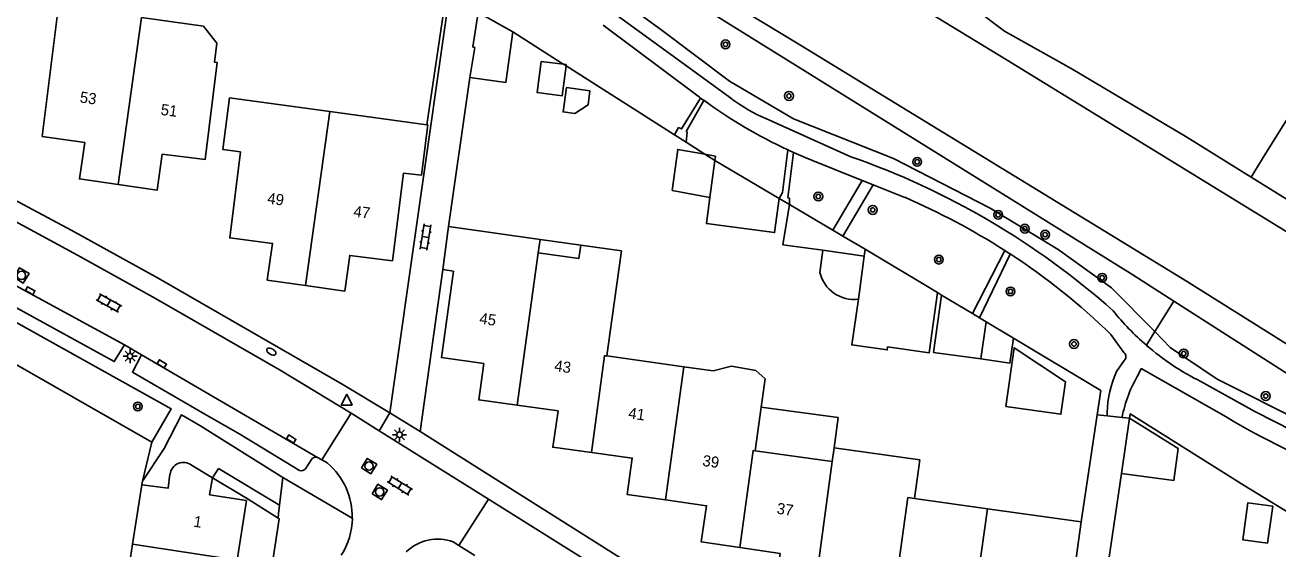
# Model space of a CAD drawing. Extents: x 128000 to 131008, y 398996 to 402500.
# Drawn here: x 128350.2 to 128462.9, y 400300.6 to 400347.8 of the extents above; entities that cross this region are included whole.
import ezdxf

# ---------------------------------------------------------------- set-up
doc = ezdxf.new("R2010")
doc.units = 0
for name, color, linetype in [('gg-afsc-erfafscheiding', 7, 'Continuous'), ('gg-afsc-hekwerk', 7, 'Continuous'), ('gg-afsc-muur', 7, 'Continuous'), ('gg-anno-huisnummerreeks BGT', 7, 'Continuous'), ('gg-bbg-bijgebouw', 7, 'Continuous'), ('gg-bbg-gedigitaliseerde bebouwing', 7, 'Continuous'), ('gg-bbg-gedigitaliseerde bijgebouw', 7, 'Continuous'), ('gg-bbg-hoofdgebouw', 7, 'Continuous'), ('gg-bbg-luifel en loopbrug', 7, 'Continuous'), ('gg-bbg-tussenscheiding', 7, 'Continuous'), ('gg-knt-BGT kruinlijn', 7, 'Continuous'), ('gg-knt-verharding', 7, 'Continuous'), ('gg-knt-verharding nz', 7, 'Continuous'), ('gg-kntw-beschoeiing', 7, 'Continuous'), ('gg-kntw-bovenkant insteek waterloop', 7, 'Continuous'), ('gt-grn-groengrens', 7, 'Continuous'), ('gt-grn-weggrens', 7, 'Continuous'), ('gt-symb-boom', 7, 'Continuous'), ('gt-symb-brandkraan', 7, 'Continuous'), ('gt-symb-klinker verharding', 7, 'Continuous'), ('gt-symb-kolk', 7, 'Continuous'), ('gt-symb-lichtmast', 7, 'Continuous'), ('gt-symb-rioolschacht', 7, 'Continuous'), ('gt-symb-waterafsluiter', 7, 'Continuous')]:
    doc.layers.add(name, color=color, linetype=linetype)

# ---------------------------------------------------------------- blocks, each defined once
blk = doc.blocks.new('gt0-BOOM')
at = {"layer": 'gt-symb-boom'}
for radius in [0.4, 0.2]:
    blk.add_circle((0, 0), radius, dxfattribs=at)
blk = doc.blocks.new('gt0-RS')
at = {"layer": 'gt-symb-rioolschacht'}
blk.add_lwpolyline([(-0.5, -0.5), (0.5, -0.5), (0.5, 0.5), (-0.5, 0.5)], close=True, dxfattribs=at)
blk.add_circle((0, 0), 0.375, dxfattribs=at)
blk = doc.blocks.new('gt0-KL1')
at = {"layer": 'gt-symb-klinker verharding'}
for p, q in [((-1.15, 0.3), (1.15, 0.3)), ((-1, -0.3), (-1, 0.3)), ((-0.5, 0.3), (-0.5, 0.45)), ((0, -0.3), (0, 0.3)), ((0.5, 0.3), (0.5, 0.45)), ((1, -0.3), (1, 0.3)), ((-1.15, -0.3), (1.15, -0.3)), ((-0.5, -0.45), (-0.5, -0.3)), ((0.5, -0.45), (0.5, -0.3))]:
    blk.add_line(p, q, dxfattribs=at)
blk = doc.blocks.new('gt0-LMAST')
at = {"layer": 'gt-symb-lichtmast'}
for p, q in [((-0.18, 0.17), (-0.45, 0.44)), ((-0.01, 0.25), (-0.01, 0.62)), ((0.17, 0.17), (0.44, 0.44)), ((-0.26, 0), (-0.63, 0)), ((-0.18, -0.18), (-0.45, -0.45)), ((-0.01, -0.25), (-0.01, -0.63)), ((0.44, -0.45), (0.17, -0.18)), ((0.24, 0), (0.62, 0))]:
    blk.add_line(p, q, dxfattribs=at)
blk.add_circle((-0.01, 0), 0.25, dxfattribs=at)
blk = doc.blocks.new('gt0-WAFSL')
at = {"layer": 'gt-symb-waterafsluiter'}
for p, q in [((-0.5, -0.33), (0, 0.67)), ((0, 0.67), (0.5, -0.33)), ((0.5, -0.33), (-0.5, -0.33))]:
    blk.add_line(p, q, dxfattribs=at)
blk = doc.blocks.new('gt0-KOLK')
at = {"layer": 'gt-symb-kolk'}
blk.add_lwpolyline([(0, 0), (0.38, 0), (0.38, 0.4), (-0.38, 0.4), (-0.38, 0), (0, 0)], dxfattribs=at)
blk = doc.blocks.new('gt0-BR')
at = {"layer": 'gt-symb-brandkraan'}
for centre, radius, start, end in [((-0.24, 0), 0.206, 107.5669, 252.4331), ((0.6, -2.66), 3, 106.892, 107.5669), ((0, -0.69), 0.938, 73.108, 106.892), ((-0.6, -2.66), 3, 72.4331, 73.108), ((0.24, 0), 0.206, 287.567, 72.4331), ((0.6, 2.66), 3, 252.4331, 253.108), ((0, 0.69), 0.938, 253.108, 286.8921), ((-0.6, 2.66), 3, 286.8921, 287.567)]:
    blk.add_arc(centre, radius, start, end, dxfattribs=at)

msp = doc.modelspace()

# ---------------------------------------------------------------- linework, layer by layer
at = {"layer": 'gg-afsc-erfafscheiding'}
for p, q in [((128387.91, 400349.52), (128386.32, 400338.82)), ((128398.61, 400344.26), (128398.5, 400344.33)), ((128398.84, 400344.11), (128398.61, 400344.26)), ((128408.59, 400337.91), (128398.84, 400344.11)), ((128409.64, 400337.24), (128408.59, 400337.91)), ((128411.33, 400336.17), (128409.64, 400337.24)), ((128412.23, 400335.59), (128411.33, 400336.17)), ((128418.01, 400332.18), (128418.94, 400331.63)), ((128432.28, 400323.7), (128432.64, 400323.48)), ((128446.64, 400312.7), (128445.21, 400303.06)), ((128459.88, 400306.33), (128468.86, 400300.85))]:
    msp.add_line(p, q, dxfattribs=at)
msp.add_lwpolyline([(128439.11, 400319.6), (128446.97, 400314.88), (128446.64, 400312.7)], dxfattribs=at)
at = {"layer": 'gg-afsc-hekwerk'}
msp.add_line((128446.37, 400290.62), (128448.83, 400307.43), dxfattribs=at)
msp.add_lwpolyline([(128459.88, 400306.33), (128449.61, 400312.79), (128449.55, 400312.39)], dxfattribs=at)
at = {"layer": 'gg-afsc-muur'}
for p, q in [((128398.5, 400344.33), (128394.06, 400347.18)), ((128388.26, 400329.65), (128390.19, 400343.08)), ((128347.39, 400318.35), (128361.55, 400310.25)), ((128361.55, 400310.25), (128360.72, 400306.72)), ((128360.72, 400306.72), (128360.65, 400306.41))]:
    msp.add_line(p, q, dxfattribs=at)
msp.add_lwpolyline([(128372.94, 400303.39), (128373.02, 400303.34), (128372.24, 400298.2)], dxfattribs=at)
at = {"layer": 'gg-bbg-bijgebouw'}
for p, q in [((128390.99, 400348.89), (128394.06, 400347.18)), ((128412.23, 400335.59), (128411.79, 400332.28)), ((128418.01, 400332.18), (128412.23, 400335.59)), ((128418.34, 400328.02), (128418.94, 400331.63)), ((128422.86, 400329.32), (128418.94, 400331.63)), ((128423.75, 400328.8), (128422.86, 400329.32)), ((128425.76, 400327.61), (128423.75, 400328.8))]:
    msp.add_line(p, q, dxfattribs=at)
for points in [[(128390.19, 400343.08), (128390.62, 400345.77), (128390.45, 400345.83), (128390.93, 400348.93), (128390.99, 400348.89)], [(128394.06, 400347.18), (128393.42, 400342.62), (128390.19, 400343.08)], [(128411.79, 400332.28), (128411.47, 400329.92), (128417.61, 400329.11), (128418.01, 400332.18)]]:
    msp.add_lwpolyline(points, dxfattribs=at)
at = {"layer": 'gg-bbg-gedigitaliseerde bebouwing'}
for p, q in [((128396.51, 400328.49), (128388.26, 400329.65)), ((128396.34, 400327.3), (128396.51, 400328.49)), ((128403.83, 400327.46), (128400.17, 400327.98)), ((128402.96, 400321.25), (128403.83, 400327.46)), ((128402.96, 400321.25), (128402.5, 400318)), ((128402.5, 400318), (128409.45, 400317.02)), ((128409.45, 400317.02), (128412.08, 400316.66)), ((128416.41, 400313.4), (128416.77, 400315.95)), ((128416.41, 400313.4), (128415.86, 400309.47)), ((128415.86, 400309.47), (128422.8, 400308.49)), ((128422.97, 400309.74), (128422.8, 400308.49)), ((128422.97, 400309.74), (128430.69, 400308.66)), ((128430.69, 400308.66), (128430.2, 400305.17)), ((128430.2, 400305.17), (128436.76, 400304.25)), ((128436.76, 400304.25), (128445.21, 400303.06))]:
    msp.add_line(p, q, dxfattribs=at)
for points in [[(128360.64, 400348.48), (128366.2, 400347.7), (128367.41, 400346.16), (128367.19, 400344.46), (128367.45, 400344.42)], [(128400.17, 400327.98), (128400, 400326.79), (128396.34, 400327.3)], [(128416.77, 400315.95), (128415.92, 400316.68), (128413.73, 400317.08), (128412.08, 400316.66)]]:
    msp.add_lwpolyline(points, dxfattribs=at)
at = {"layer": 'gg-bbg-gedigitaliseerde bijgebouw'}
for p, q in [((128418.34, 400328.02), (128421.95, 400327.52)), ((128421.95, 400327.52), (128425.68, 400327)), ((128432.28, 400323.7), (128425.76, 400327.61)), ((128425.68, 400327), (128425.15, 400323.1)), ((128436.64, 400321.08), (128436.17, 400317.73)), ((128436.64, 400321.08), (128439.11, 400319.6))]:
    msp.add_line(p, q, dxfattribs=at)
for points in [[(128398.87, 400342.16), (128400.98, 400341.88), (128400.82, 400340.62), (128399.63, 400339.84), (128398.58, 400339.98), (128398.87, 400342.16)], [(128425.15, 400323.1), (128424.55, 400319), (128427.74, 400318.55), (128427.77, 400318.81), (128431.52, 400318.29), (128432.28, 400323.7)], [(128436.17, 400317.73), (128438.79, 400317.36), (128439.11, 400319.6)], [(128462.44, 400304.48), (128461.97, 400301.15), (128459.74, 400301.46), (128460.21, 400304.79), (128462.44, 400304.48)]]:
    msp.add_lwpolyline(points, dxfattribs=at)
at = {"layer": 'gg-bbg-hoofdgebouw'}
for p, q in [((128353.17, 400349.51), (128351.7, 400337.75)), ((128377.59, 400340.01), (128368.54, 400341.25)), ((128386.32, 400338.82), (128377.59, 400340.01)), ((128387.75, 400325.78), (128388.26, 400329.65)), ((128388.71, 400325.65), (128387.75, 400325.78)), ((128367.02, 400307.03), (128365.14, 400308.17)), ((128360.65, 400306.41), (128359.83, 400301.06)), ((128369.24, 400299.61), (128370.07, 400305)), ((128445.21, 400303.06), (128444.5, 400298.01)), ((128359.83, 400301.06), (128359, 400295.68))]:
    msp.add_line(p, q, dxfattribs=at)
for points in [[(128358.52, 400333.45), (128362.05, 400332.94), (128362.5, 400336.16), (128366.35, 400335.68), (128367.45, 400344.42)], [(128368.54, 400341.25), (128367.96, 400336.58), (128369.55, 400336.38)], [(128386.32, 400338.82), (128386.39, 400338.81), (128385.82, 400334.27), (128384.21, 400334.47)], [(128351.7, 400337.75), (128355.53, 400337.23), (128355.05, 400333.94), (128358.52, 400333.45)], [(128369.55, 400336.38), (128368.58, 400328.63), (128372.43, 400328.13), (128371.95, 400324.84), (128375.4, 400324.34)], [(128375.4, 400324.34), (128378.93, 400323.84), (128379.37, 400327.05), (128383.22, 400326.57), (128384.21, 400334.47)], [(128388.71, 400325.65), (128387.62, 400317.86), (128391.44, 400317.32), (128390.98, 400314.05), (128394.45, 400313.57)], [(128394.45, 400313.57), (128398.12, 400313.06), (128397.65, 400309.79), (128401.12, 400309.31)], [(128401.12, 400309.31), (128404.8, 400308.8), (128404.33, 400305.53), (128407.8, 400305.04)], [(128363.19, 400307.35), (128363.02, 400306.09), (128360.65, 400306.41)], [(128370.07, 400305), (128366.76, 400305.5), (128367.02, 400307.03)], [(128407.8, 400305.04), (128411.48, 400304.52), (128411, 400301.26), (128414.47, 400300.75)], [(128414.47, 400300.75), (128418.12, 400300.21), (128417.65, 400297), (128421.15, 400296.48)]]:
    msp.add_lwpolyline(points, dxfattribs=at)
msp.add_arc((128364.41, 400307.19), 1.22, 52.9729, 172.2209, dxfattribs=at)
at = {"layer": 'gg-bbg-luifel en loopbrug'}
for p, q in [((128398.61, 400344.26), (128396.61, 400344.52)), ((128411.33, 400336.17), (128412.28, 400336)), ((128412.23, 400335.59), (128412.28, 400336)), ((128400.17, 400327.98), (128396.51, 400328.49)), ((128421.67, 400325.52), (128421.95, 400327.52)), ((128432.64, 400323.48), (128435.41, 400321.82)), ((128435.41, 400321.82), (128436.06, 400321.43)), ((128436.06, 400321.43), (128436.64, 400321.08)), ((128448.83, 400307.43), (128449.55, 400312.39))]:
    msp.add_line(p, q, dxfattribs=at)
for points in [[(128396.61, 400344.52), (128396.24, 400341.71), (128398.48, 400341.41), (128398.84, 400344.11)], [(128398.84, 400344.11), (128398.85, 400344.23), (128398.61, 400344.26)], [(128411.79, 400332.28), (128408.4, 400332.9), (128408.89, 400336.59), (128411.33, 400336.17)], [(128436.17, 400317.73), (128431.92, 400318.32), (128432.64, 400323.48)], [(128438.42, 400313.45), (128439.16, 400318.74), (128443.78, 400315.67), (128443.37, 400312.75), (128438.42, 400313.45)], [(128422.97, 400309.74), (128423.34, 400312.46), (128416.41, 400313.4)], [(128448.83, 400307.43), (128453.53, 400306.78), (128453.93, 400309.67), (128449.55, 400312.39)]]:
    msp.add_lwpolyline(points, dxfattribs=at)
msp.add_arc((128424.78, 400326.28), 3.2, 193.6745, 276.5345, dxfattribs=at)
at = {"layer": 'gg-bbg-tussenscheiding'}
for p, q in [((128358.52, 400333.45), (128360.64, 400348.48)), ((128375.4, 400324.34), (128377.59, 400340.01)), ((128425.76, 400327.61), (128425.68, 400327)), ((128394.45, 400313.57), (128396.34, 400327.3)), ((128407.8, 400305.04), (128409.45, 400317.02)), ((128421.15, 400296.48), (128422.8, 400308.49)), ((128434.49, 400287.99), (128436.76, 400304.25)), ((128369.24, 400299.61), (128359.83, 400301.06))]:
    msp.add_line(p, q, dxfattribs=at)
for points in [[(128401.12, 400309.31), (128402.31, 400318.02), (128402.5, 400318)], [(128414.47, 400300.75), (128415.69, 400309.49), (128415.86, 400309.47)], [(128427.81, 400292.22), (128429.61, 400305.25), (128430.2, 400305.17)]]:
    msp.add_lwpolyline(points, dxfattribs=at)
at = {"layer": 'gg-knt-BGT kruinlijn'}
for points in [[(128309.86, 400393.17), (128317.86, 400384.54), (128325.06, 400381.23), (128338.6, 400376.86), (128348.42, 400373.25), (128356.45, 400369.77), (128363.6, 400367.25), (128376.97, 400364.01), (128383.26, 400362.07), (128388.51, 400359.94), (128395.19, 400356.27), (128407.36, 400347.4), (128413.54, 400342.74), (128419.3, 400339.34), (128428.32, 400335.78), (128437.01, 400331.31), (128443.12, 400327.6), (128447.93, 400324.15), (128451.83, 400320.19)], [(128451.83, 400320.19), (128453.22, 400318.77), (128457.43, 400315.91), (128472.98, 400308.11), (128481.59, 400303.09), (128494.02, 400294.5), (128506.08, 400287.48), (128524.02, 400277.63), (128533.3, 400271.76), (128545.36, 400262.48), (128554.99, 400256.69), (128562.54, 400253.37), (128566.48, 400252.63), (128569.35, 400253.17), (128568, 400254.85)]]:
    msp.add_lwpolyline(points, dxfattribs=at)
at = {"layer": 'gg-knt-verharding'}
for p, q in [((128413.77, 400341.14), (128399.98, 400351.18)), ((128382.98, 400312.88), (128388.2, 400349.48)), ((128402.19, 400347.79), (128410.5, 400341.56)), ((128410.95, 400341.22), (128411.23, 400341.01)), ((128424.47, 400335.94), (128416.81, 400339.37)), ((128421.01, 400335.6), (128425.5, 400333.81)), ((128422.86, 400329.32), (128425.5, 400333.81)), ((128426.47, 400333.42), (128423.75, 400328.8)), ((128425.5, 400333.81), (128426.47, 400333.42)), ((128426.47, 400333.42), (128429.32, 400332.28)), ((128435.41, 400321.82), (128438.33, 400327.49)), ((128438.33, 400327.49), (128438.81, 400327.18)), ((128438.81, 400327.18), (128436.06, 400321.43)), ((128387.75, 400325.78), (128385.7, 400311.19)), ((128447.88, 400319.93), (128449.05, 400318.3)), ((128359.1, 400319.01), (128360.64, 400318.11)), ((128449.06, 400317.58), (128448.39, 400316.6)), ((128379.5, 400312.84), (128376.87, 400308.65)), ((128379.5, 400312.84), (128382.01, 400311.27)), ((128447.54, 400312.92), (128447.54, 400312.6)), ((128365.88, 400311.73), (128373.35, 400307.07)), ((128446.64, 400312.7), (128447.54, 400312.6)), ((128447.54, 400312.6), (128448.88, 400312.46)), ((128449.55, 400312.39), (128448.88, 400312.46)), ((128382.01, 400311.27), (128391.85, 400305.11)), ((128385.7, 400311.19), (128441.54, 400276.02)), ((128375.92, 400308.68), (128375.38, 400307.84)), ((128376.48, 400308.85), (128376.87, 400308.65)), ((128377.39, 400308.35), (128376.87, 400308.65)), ((128367.57, 400307.86), (128367.02, 400307.03)), ((128373.05, 400304.57), (128367.57, 400307.86)), ((128373.35, 400307.07), (128373.05, 400304.57)), ((128370.24, 400305.1), (128372.94, 400303.39)), ((128391.85, 400305.11), (128389.19, 400300.94)), ((128391.85, 400305.11), (128441.44, 400274.08)), ((128389.19, 400300.94), (128388.69, 400301.26)), ((128390.62, 400300.05), (128389.19, 400300.94))]:
    msp.add_line(p, q, dxfattribs=at)
for points in [[(128315.12, 400348.81), (128323.51, 400344.97), (128335.09, 400339.33), (128346.01, 400333.73), (128354.35, 400329.31), (128362.13, 400325.02), (128378.68, 400315.47), (128382.98, 400312.88)], [(128326.63, 400341.55), (128332.64, 400338.64), (128341.59, 400334.14), (128347.82, 400330.9), (128354.86, 400327.09), (128361.89, 400323.17), (128373.1, 400316.72), (128379.5, 400312.84)], [(128408.59, 400337.91), (128408.97, 400338.56), (128409.24, 400338.45), (128410.95, 400341.22)], [(128411.23, 400341.01), (128409.65, 400338.22), (128409.73, 400338.16), (128409.64, 400337.24)], [(128418.79, 400336.56), (128418.33, 400332.73), (128418.01, 400332.18)], [(128418.94, 400331.63), (128418.94, 400332.22), (128418.81, 400332.25), (128419.3, 400336.33)], [(128359.1, 400319.01), (128358.18, 400317.5), (128347.83, 400323.16), (128348.64, 400324.7)], [(128361.55, 400310.25), (128363.31, 400313.23), (128349, 400321.21), (128347.39, 400318.35)], [(128366.32, 400312.77), (128359.82, 400316.55), (128360.64, 400318.11)], [(128458.26, 400312.52), (128450.6, 400316.86), (128450.37, 400316.37)], [(128465.97, 400310.4), (128460.82, 400312.99), (128455.97, 400315.71)], [(128374.86, 400307.7), (128369.47, 400310.96), (128366.32, 400312.77)], [(128360.72, 400306.72), (128362.67, 400309.68), (128364.23, 400312.7), (128365.88, 400311.73)], [(128372.94, 400303.39), (128372.96, 400303.83), (128373.05, 400304.57)]]:
    msp.add_lwpolyline(points, dxfattribs=at)
for centre, radius, start, end in [((128451.14, 400395.2), 67.3, 232.848, 233.3314), ((128437.93, 400377.69), 45.36, 233.9435, 245.0366), ((128423.23, 400353.88), 15.87, 233.4224, 246.1328), ((128434.84, 400370.93), 37.93, 244.9713, 245.8202), ((128437.55, 400376.77), 44.37, 245.7161, 248.1137), ((128401.11, 400269.14), 70.77, 48.4104, 70.72), ((128404.83, 400275.38), 61.95, 57.2665, 66.7154), ((128404.79, 400275.31), 62.04, 46.0047, 56.7343), ((128466.23, 400336.49), 23.18, 218.4616, 229.1326), ((128466.21, 400336.47), 23.15, 229.1537, 243.7631), ((128448.77, 400317.94), 0.456, 308.3491, 53.0793), ((128456.58, 400312.77), 9.04, 154.9234, 179.0555), ((128460.63, 400310.23), 11.96, 149.0782, 169.2361), ((128491.76, 400367.91), 64.74, 238.8364, 249.1558), ((128376.29, 400308.47), 0.423, 63.6516, 150.2199), ((128373.19, 400303.5), 6.41, 359.0192, 49.169), ((128375.03, 400308.09), 0.43, 245.9983, 324.3269), ((128373.19, 400303.49), 6.42, 327.6793, 359.0267), ((128387.29, 400297.41), 4.1, 70.0687, 133.8749)]:
    msp.add_arc(centre, radius, start, end, dxfattribs=at)
at = {"layer": 'gg-knt-verharding nz'}
for p, q in [((128359.1, 400319.01), (128348.64, 400324.7)), ((128376.48, 400308.85), (128360.64, 400318.11)), ((128367.02, 400307.03), (128370.24, 400305.1))]:
    msp.add_line(p, q, dxfattribs=at)
at = {"layer": 'gg-kntw-beschoeiing'}
for points in [[(128315.38, 400394.13), (128321.03, 400389.35), (128321.83, 400388.88), (128324.2, 400387.32), (128327.18, 400385.8), (128330.27, 400384.62), (128336.35, 400382.42), (128338.89, 400381.3), (128380.22, 400367.59), (128384.47, 400366.29), (128386.39, 400365.62), (128388.06, 400364.88), (128390.93, 400363.31), (128393.47, 400362.08), (128396.12, 400360.57), (128400.47, 400357.77), (128419.5, 400346.24), (128454.67, 400324.74)], [(128570.66, 400265.21), (128570.04, 400265.82), (128569.47, 400266.2), (128567.7, 400266.99), (128560.35, 400269.64), (128547.77, 400277.09), (128513.3, 400298.71), (128438.53, 400344.63), (128418.07, 400357.11), (128400.98, 400368.06), (128396.62, 400370.53), (128393.81, 400372.04), (128391.21, 400373.22), (128389.23, 400374.06), (128386.24, 400374.97), (128376.79, 400377.96), (128339.17, 400390.21), (128332.04, 400392.8), (128328.55, 400394.79)], [(128454.67, 400324.74), (128505.57, 400292.76), (128528.98, 400278.27), (128541.97, 400270.93), (128553.71, 400262.87), (128556.31, 400261.41), (128558.79, 400260.12), (128561.61, 400259.05), (128566.47, 400257.52), (128567.05, 400257.53), (128567.8, 400257.68), (128568.2, 400257.71), (128568.57, 400257.8)]]:
    msp.add_lwpolyline(points, dxfattribs=at)
at = {"layer": 'gg-kntw-bovenkant insteek waterloop'}
msp.add_line((128498.53, 400310.48), (128460.49, 400334.11), dxfattribs=at)
for points in [[(128460.49, 400334.11), (128454.72, 400337.69), (128444.29, 400343.87), (128438.3, 400347.23), (128435.63, 400349.24), (128434.03, 400350.8), (128430.33, 400352.49), (128426.58, 400354.61), (128423.28, 400357.12), (128419.03, 400360.25), (128413.63, 400363.66), (128403.15, 400369.54), (128398.4, 400372.01), (128389.67, 400376.03), (128387.69, 400377), (128382.34, 400378.92), (128368.41, 400383.71), (128361.61, 400385.31), (128353.55, 400387.74), (128346.03, 400390.17)], [(128453.55, 400322.94), (128449.85, 400325.32), (128404.43, 400353.59), (128396.93, 400358.07), (128393.01, 400360.25), (128388.27, 400362.61), (128383.06, 400364.81), (128380.3, 400365.92), (128364.46, 400371.23), (128341.09, 400378.68), (128330.59, 400382.46), (128324.44, 400385.39), (128321.97, 400386.96)], [(128568, 400254.85), (128566.65, 400255), (128565.12, 400255.26), (128564.17, 400255.52), (128562.36, 400256.12), (128561.53, 400256.44), (128558.94, 400257.57), (128553.97, 400260.1), (128530.97, 400274.32), (128499.31, 400294.43), (128465.6, 400315.21), (128453.55, 400322.94)]]:
    msp.add_lwpolyline(points, dxfattribs=at)
at = {"layer": 'gt-grn-groengrens'}
for p, q in [((128476.41, 400359.76), (128461.82, 400336.26)), ((128461.82, 400336.26), (128460.49, 400334.11)), ((128453.55, 400322.94), (128451.83, 400320.19)), ((128451.83, 400320.19), (128451.07, 400318.96))]:
    msp.add_line(p, q, dxfattribs=at)
at = {"layer": 'gt-grn-weggrens'}
for p, q in [((128382.98, 400312.88), (128382.01, 400311.27)), ((128382.98, 400312.88), (128385.7, 400311.19)), ((128373.35, 400307.07), (128379.6, 400303.39))]:
    msp.add_line(p, q, dxfattribs=at)

# ---------------------------------------------------------------- block references
at = {"layer": 'gt-symb-boom'}
for p in [(128413.19, 400346.05), (128418.9, 400341.41), (128430.44, 400335.48), (128421.54, 400332.36), (128426.44, 400331.15), (128437.73, 400330.71), (128440.13, 400329.46), (128441.96, 400328.93), (128432.39, 400326.68), (128447.09, 400325.04), (128438.84, 400323.81), (128444.55, 400319.08), (128454.43, 400318.22), (128461.81, 400314.39), (128360.3, 400313.45)]:
    msp.add_blockref('gt0-BOOM', p, dxfattribs=at)
at = {"layer": 'gt-symb-brandkraan', "rotation": -29.154810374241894}
msp.add_blockref('gt0-BR', (128372.32, 400318.39), dxfattribs=at)
at = {"layer": 'gt-symb-klinker verharding'}
for p, rotation in [((128386.19, 400328.71), -98.91603673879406), ((128357.7, 400322.77), -29.154810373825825), ((128383.89, 400306.33), -32.0053832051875)]:
    msp.add_blockref('gt0-KL1', p, dxfattribs=dict(at, rotation=rotation))
at = {"layer": 'gt-symb-kolk'}
for p, rotation in [((128350.52, 400323.7), -28.564718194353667), ((128362.36, 400317.12), -31.798912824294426), ((128374, 400310.35), -31.798912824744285)]:
    msp.add_blockref('gt0-KOLK', p, dxfattribs=dict(at, rotation=rotation))
at = {"layer": 'gt-symb-lichtmast'}
for p in [(128359.61, 400317.98), (128383.86, 400310.91)]:
    msp.add_blockref('gt0-LMAST', p, dxfattribs=at)
at = {"layer": 'gt-symb-rioolschacht'}
for p, rotation in [((128349.83, 400325.25), -31.415978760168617), ((128381.11, 400308.09), -31.41597875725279), ((128382.07, 400305.76), -31.41597875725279)]:
    msp.add_blockref('gt0-RS', p, dxfattribs=dict(at, rotation=rotation))
at = {"layer": 'gt-symb-waterafsluiter'}
msp.add_blockref('gt0-WAFSL', (128379.1, 400313.9), dxfattribs=at)

# ---------------------------------------------------------------- texts
at = {"layer": 'gg-anno-huisnummerreeks BGT'}
for s, rotation, p in [('53', 352.4, (128355.04, 400340.83)), ('51', 352.9, (128362.32, 400339.71)), ('49', 352.6, (128371.91, 400331.73)), ('47', 352.9, (128379.67, 400330.55)), ('45', 351.9, (128391, 400320.92)), ('43', 352.1, (128397.74, 400316.65)), ('41', 352.1, (128404.4, 400312.39)), ('39', 352, (128411.07, 400308.11)), ('37', 351.6, (128417.75, 400303.81)), ('1', 351.3, (128365.26, 400302.64))]:
    msp.add_text(s, height=1, rotation=rotation, dxfattribs=at).set_placement(p)

doc.saveas('drawing.dxf')
